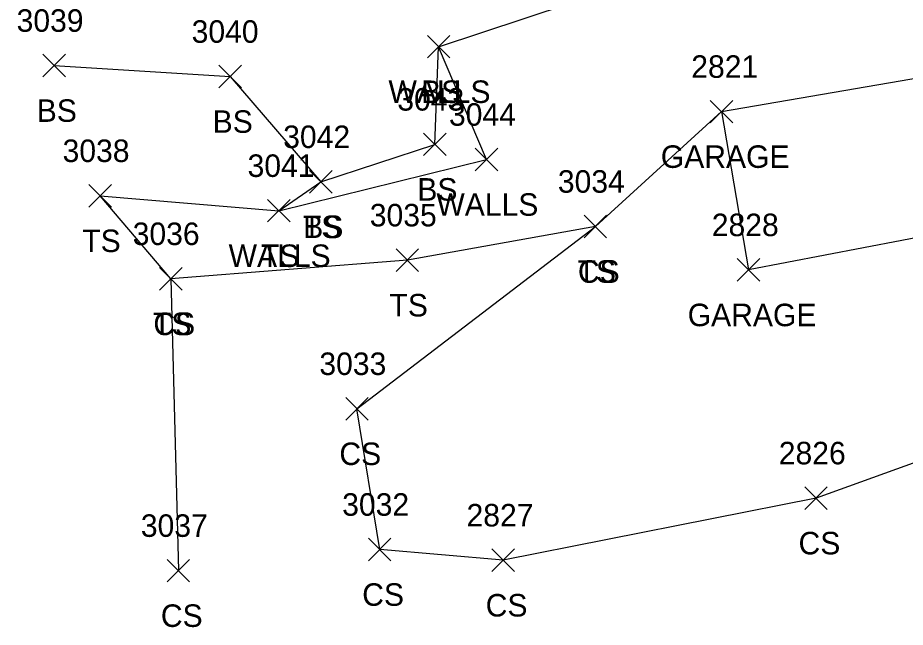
# Model space of a CAD drawing. Extents: x 1504228 to 1506103, y 437717 to 440106.
# Drawn here: x 1505049.8 to 1505128.7, y 438025.4 to 438079.5 of the extents above; entities that cross this region are included whole.
import ezdxf

# ---------------------------------------------------------------- set-up
doc = ezdxf.new("R2010")
doc.units = 0
for name, color, linetype in [('L_A', 7, 'Continuous'), ('L_I', 7, 'Continuous'), ('L_TIC', 7, 'Continuous'), ('LBC', 7, 'Continuous'), ('LELB', 7, 'Continuous'), ('LWS', 7, 'Continuous')]:
    doc.layers.add(name, color=color, linetype=linetype)

msp = doc.modelspace()

# ---------------------------------------------------------------- linework, layer by layer
at = {"layer": 'L_TIC'}
for points in [[(1505086.235, 438075.939), (1505088.235, 438077.939)], [(1505088.235, 438075.939), (1505086.235, 438077.939)], [(1505086.235, 438075.939), (1505088.235, 438077.939)], [(1505088.235, 438075.939), (1505086.235, 438077.939)], [(1505052.074, 438074.262), (1505054.074, 438076.262)], [(1505054.074, 438074.262), (1505052.074, 438076.262)], [(1505067.71, 438073.287), (1505069.71, 438075.287)], [(1505069.71, 438073.287), (1505067.71, 438075.287)], [(1505111.384, 438070.173), (1505113.384, 438072.173)], [(1505113.384, 438070.173), (1505111.384, 438072.173)], [(1505111.384, 438070.173), (1505113.384, 438072.173)], [(1505113.384, 438070.173), (1505111.384, 438072.173)], [(1505085.9, 438067.262), (1505087.9, 438069.262)], [(1505087.9, 438067.262), (1505085.9, 438069.262)], [(1505090.493, 438065.919), (1505092.493, 438067.919)], [(1505092.493, 438065.919), (1505090.493, 438067.919)], [(1505075.76, 438063.936), (1505077.76, 438065.936)], [(1505077.76, 438063.936), (1505075.76, 438065.936)], [(1505075.76, 438063.936), (1505077.76, 438065.936)], [(1505077.76, 438063.936), (1505075.76, 438065.936)], [(1505056.152, 438062.693), (1505058.152, 438064.693)], [(1505058.152, 438062.693), (1505056.152, 438064.693)], [(1505072.028, 438061.369), (1505074.028, 438063.369)], [(1505074.028, 438061.369), (1505072.028, 438063.369)], [(1505072.028, 438061.369), (1505074.028, 438063.369)], [(1505074.028, 438061.369), (1505072.028, 438063.369)], [(1505100.171, 438059.966), (1505102.171, 438061.966)], [(1505102.171, 438059.966), (1505100.171, 438061.966)], [(1505100.171, 438059.966), (1505102.171, 438061.966)], [(1505102.171, 438059.966), (1505100.171, 438061.966)], [(1505083.457, 438056.973), (1505085.457, 438058.973)], [(1505085.457, 438056.973), (1505083.457, 438058.973)], [(1505113.774, 438056.108), (1505115.774, 438058.108)], [(1505115.774, 438056.108), (1505113.774, 438058.108)], [(1505113.774, 438056.108), (1505115.774, 438058.108)], [(1505115.774, 438056.108), (1505113.774, 438058.108)], [(1505062.438, 438055.318), (1505064.438, 438057.318)], [(1505064.438, 438055.318), (1505062.438, 438057.318)], [(1505062.438, 438055.318), (1505064.438, 438057.318)], [(1505064.438, 438055.318), (1505062.438, 438057.318)], [(1505078.975, 438043.773), (1505080.975, 438045.773)], [(1505080.975, 438043.773), (1505078.975, 438045.773)], [(1505119.783, 438035.837), (1505121.783, 438037.837)], [(1505121.783, 438035.837), (1505119.783, 438037.837)], [(1505081.003, 438031.269), (1505083.003, 438033.269)], [(1505083.003, 438031.269), (1505081.003, 438033.269)], [(1505091.977, 438030.317), (1505093.977, 438032.317)], [(1505093.977, 438030.317), (1505091.977, 438032.317)], [(1505063.108, 438029.393), (1505065.108, 438031.393)], [(1505065.108, 438029.393), (1505063.108, 438031.393)]]:
    msp.add_lwpolyline(points, dxfattribs=at)
at = {"layer": 'LBC'}
for points in [[(1505112.384, 438071.173), (1505136.198, 438075.264), (1505138.632, 438061.687), (1505114.774, 438057.108)], [(1505112.384, 438071.173), (1505114.774, 438057.108)]]:
    msp.add_lwpolyline(points, dxfattribs=at)
at = {"layer": 'LELB'}
for points in [[(1505087.235, 438076.939), (1505114.354, 438085.925)], [(1505053.074, 438075.262), (1505068.71, 438074.287), (1505076.76, 438064.936), (1505086.9, 438068.262), (1505087.235, 438076.939)], [(1505101.171, 438060.966), (1505112.384, 438071.173)], [(1505101.171, 438060.966), (1505084.457, 438057.973), (1505063.438, 438056.318), (1505057.152, 438063.693), (1505073.028, 438062.369), (1505076.76, 438064.936)], [(1505140.955, 438049.468), (1505141.871, 438044.427), (1505120.783, 438036.837), (1505092.977, 438031.317), (1505082.003, 438032.269), (1505079.975, 438044.773), (1505101.171, 438060.966)], [(1505063.438, 438056.318), (1505064.108, 438030.393)]]:
    msp.add_lwpolyline(points, dxfattribs=at)
at = {"layer": 'LWS'}
msp.add_lwpolyline([(1505073.028, 438062.369), (1505091.493, 438066.919), (1505087.235, 438076.939)], dxfattribs=at)

# ---------------------------------------------------------------- texts
at = {"layer": 'L_A'}
for s, p in [('WALLS', (1505082.779, 438071.939)), ('BS', (1505085.676, 438071.939)), ('BS', (1505051.515, 438070.262)), ('BS', (1505067.151, 438069.287)), ('GARAGE', (1505106.983, 438066.173)), ('GARAGE', (1505106.983, 438066.173)), ('BS', (1505085.341, 438063.262)), ('WALLS', (1505087.036, 438061.919)), ('TS', (1505075.169, 438059.936)), ('BS', (1505075.201, 438059.936)), ('TS', (1505055.562, 438058.693)), ('WALLS', (1505068.571, 438057.369)), ('TS', (1505071.437, 438057.369)), ('TS', (1505099.58, 438055.966)), ('CS', (1505099.612, 438055.966)), ('TS', (1505082.867, 438052.973)), ('GARAGE', (1505109.372, 438052.108)), ('GARAGE', (1505109.372, 438052.108)), ('TS', (1505061.847, 438051.318)), ('CS', (1505061.879, 438051.318)), ('CS', (1505078.416, 438039.773)), ('CS', (1505119.224, 438031.837)), ('CS', (1505080.444, 438027.269)), ('CS', (1505091.418, 438026.317)), ('CS', (1505062.549, 438025.393))]:
    msp.add_text(s, height=2, dxfattribs=at).set_placement(p)
at = {"layer": 'L_I'}
for s, p in [('3039', (1505049.728, 438078.262)), ('3040', (1505065.285, 438077.287)), ('2821', (1505109.691, 438074.173)), ('2821', (1505109.691, 438074.173)), ('3043', (1505083.562, 438071.262)), ('3044', (1505088.155, 438069.919)), ('3042', (1505073.421, 438067.936)), ('3042', (1505073.421, 438067.936)), ('3038', (1505053.814, 438066.693)), ('3041', (1505070.256, 438065.369)), ('3041', (1505070.256, 438065.369)), ('3034', (1505097.832, 438063.966)), ('3034', (1505097.832, 438063.966)), ('3035', (1505081.118, 438060.973)), ('2828', (1505111.514, 438060.108)), ('2828', (1505111.514, 438060.108)), ('3036', (1505060.044, 438059.318)), ('3036', (1505060.044, 438059.318)), ('3033', (1505076.636, 438047.773)), ('2826', (1505117.468, 438039.837)), ('3032', (1505078.665, 438035.269)), ('2827', (1505089.717, 438034.317)), ('3037', (1505060.769, 438033.393))]:
    msp.add_text(s, height=2, dxfattribs=at).set_placement(p)

doc.saveas('drawing.dxf')
